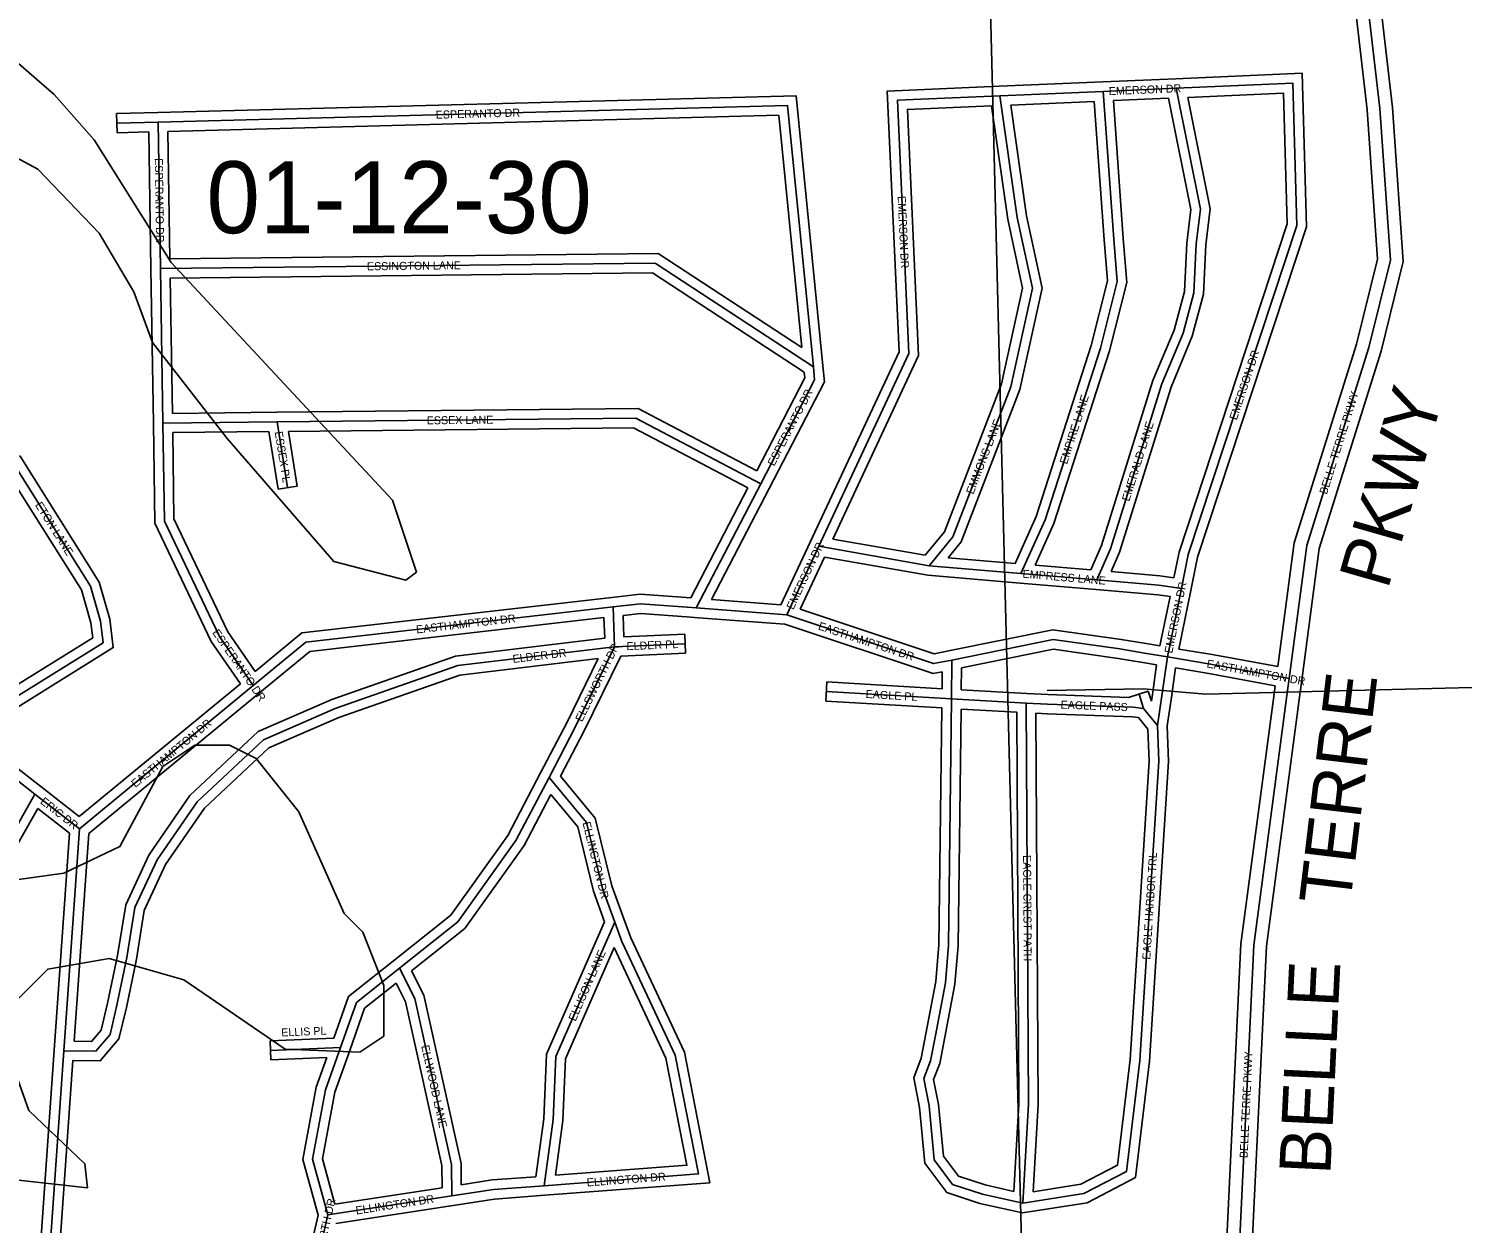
# Model space of a CAD drawing. Extents: x 457167 to 656239, y 1787309 to 1969297.
# Drawn here: x 581955 to 586434, y 1872956 to 1876691 of the extents above; entities that cross this region are included whole.
import ezdxf

# ---------------------------------------------------------------- set-up
doc = ezdxf.new("R2010")
doc.units = 0
for name, color, linetype in [('Level 1', 7, 'Continuous'), ('Level 2', 7, 'Continuous'), ('Level 22', 7, 'Continuous'), ('Level 23', 7, 'Continuous'), ('Level 28', 7, 'Continuous'), ('Level 31', 7, 'Continuous'), ('Level 32', 7, 'Continuous'), ('Level 34', 7, 'Continuous'), ('Level 5', 7, 'Continuous'), ('Level 7', 7, 'Continuous')]:
    doc.layers.add(name, color=color, linetype=linetype)

msp = doc.modelspace()

# ---------------------------------------------------------------- linework, layer by layer
at = {"layer": 'Level 1'}
msp.add_line((584949.895, 1877168.15), (585083.45, 1871864.58), dxfattribs=at)
at = {"layer": 'Level 22'}
msp.add_line((585893.03, 1874659.786), (585887.869, 1874622.341), dxfattribs=at)
for points in [[(586112.288, 1877047.354), (586117.203, 1876954.255), (586176.364, 1876441.419), (586209.511, 1875967.177), (586142.187, 1875694.216), (585947.901, 1875075.314), (585893.03, 1874659.786)], [(585887.869, 1874622.341), (585782.325, 1873826.546), (585733.614, 1872803.011), (585738.973, 1872776.818)]]:
    msp.add_lwpolyline(points, dxfattribs=at)
at = {"layer": 'Level 23'}
for p, q in [((585849.551, 1874637.291), (585848.243, 1874627.802)), ((585932.656, 1874654.323), (585927.495, 1874616.878))]:
    msp.add_line(p, q, dxfattribs=at)
for points in [[(586072.343, 1877045.246), (586077.323, 1876950.905), (586136.523, 1876437.73), (586169.17, 1875970.656), (586103.649, 1875705.006), (585908.699, 1875083.987), (585857.574, 1874696.825)], [(586152.233, 1877049.462), (586157.083, 1876957.604), (586216.205, 1876445.107), (586249.853, 1875963.698), (586180.725, 1875683.426), (585987.104, 1875066.641), (585932.686, 1874654.549)], [(585848.215, 1874627.6), (585742.45, 1873830.133), (585693.42, 1872799.904), (585699.24, 1872771.455)], [(585927.521, 1874617.081), (585822.199, 1873822.96), (585773.807, 1872806.117), (585778.009, 1872785.586)]]:
    msp.add_lwpolyline(points, dxfattribs=at)
at = {"layer": 'Level 31'}
for p, q in [((584988.821, 1876481.134), (585312.079, 1876495.06)), ((585312.079, 1876495.06), (585540.521, 1876504.806)), ((582230.695, 1876395.986), (582359.866, 1876399.364)), ((582359.866, 1876399.364), (582366.91, 1875941.171)), ((582366.91, 1875941.171), (582374.54, 1875458.251)), ((582374.54, 1875458.251), (582731.193, 1875461.906)), ((582731.193, 1875461.906), (582764.193, 1875256.751)), ((584242.343, 1875268.036), (584040.985, 1874880.406)), ((584323.635, 1874858.791), (584423.949, 1875073.141)), ((584423.949, 1875073.141), (584768.073, 1875012.476)), ((584768.073, 1875012.476), (585055.318, 1874987.925)), ((585055.318, 1874987.925), (585292.621, 1874967.834)), ((585556.638, 1874941.15), (585512.962, 1874727.416)), ((583780.911, 1874883.482), (583785.76, 1874759.11)), ((584040.985, 1874880.406), (584012.526, 1874882.666)), ((584323.635, 1874858.791), (584040.985, 1874880.406)), ((582551.063, 1874790.995), (582656.705, 1874637.695)), ((583785.76, 1874759.11), (584005.941, 1874768.499)), ((584839.727, 1874717.431), (584838.54, 1874595.981)), ((585512.962, 1874727.416), (585441.4, 1874739.188)), ((585512.962, 1874727.416), (585496.518, 1874612.539)), ((581496.775, 1874670.921), (581974.538, 1874298.328)), ((582656.705, 1874637.695), (582113.675, 1874189.687)), ((584838.54, 1874595.981), (584447.251, 1874618.916)), ((585071.722, 1874582.441), (584838.54, 1874595.981)), ((585138.53, 1874579.768), (585071.722, 1874582.441)), ((585438.208, 1874566.468), (585424.294, 1874610.858)), ((585496.518, 1874612.539), (585481.694, 1874512.931)), ((585481.694, 1874512.931), (585438.208, 1874566.468)), ((581974.538, 1874298.328), (581809.469, 1874008.115)), ((581974.538, 1874298.328), (582113.675, 1874189.687)), ((582113.675, 1874189.687), (582064.885, 1873495.971)), ((582929.681, 1873506.617), (582710.765, 1873497.231)), ((582064.885, 1873495.971), (581962.72, 1872045.641)), ((583277.161, 1873042.299), (582890.15, 1872983.062))]:
    msp.add_line(p, q, dxfattribs=at)
for points in [[(585540.521, 1876504.806), (585904.505, 1876521.205), (585917.344, 1876076.456), (585578.155, 1875047.29), (585556.638, 1874941.15)], [(584423.949, 1875073.141), (584704.763, 1875675.503), (584669.065, 1876467.567), (584988.821, 1876481.134)], [(584988.821, 1876481.134), (585043.451, 1876101.396), (585091.068, 1875880.214), (585023.349, 1875571.982), (584842.376, 1875102.878), (584768.073, 1875012.476)], [(585312.079, 1876495.06), (585344.921, 1876033.182), (585355.485, 1875900.436), (585303.23, 1875692.173), (585130.405, 1875155.416), (585055.318, 1874987.925)], [(585540.521, 1876504.806), (585615.84, 1876127.211), (585602.908, 1876018.508), (585595.618, 1875865.433), (585561.973, 1875739.316), (585495.815, 1875580.897), (585334.803, 1875064.845), (585292.621, 1874967.834)], [(582359.866, 1876399.364), (584325.76, 1876451.139), (584406.581, 1875634.625)], [(582366.91, 1875941.171), (583912.81, 1875958.491), (584406.581, 1875634.625)], [(584406.581, 1875634.625), (584410.637, 1875593.526), (584242.343, 1875268.036)], [(582374.54, 1875458.251), (582379.023, 1875152.061), (582551.063, 1874790.995)], [(582731.193, 1875461.906), (583852.055, 1875473.521), (584242.343, 1875268.036)], [(581723.668, 1875329.733), (581911.367, 1875325.356), (582147.958, 1874948.886), (582179.237, 1874839.37), (582187.374, 1874771.718), (581909.596, 1874598.456), (581735.599, 1874774.076), (581722.084, 1875174.465)], [(585292.621, 1874967.834), (585486.028, 1874951.466), (585556.638, 1874941.15)], [(584012.526, 1874882.666), (583866.515, 1874893.496), (583780.911, 1874883.482)], [(583780.911, 1874883.482), (582820.824, 1874773.369), (582656.705, 1874637.695)], [(584839.727, 1874717.431), (584782.438, 1874706.27), (584323.635, 1874858.791)], [(582064.885, 1873495.971), (582165.105, 1873494.68), (582209.434, 1873546.955), (582230.933, 1873638.184), (582262.093, 1873787.94), (582287.218, 1873943.525), (582356.238, 1874092.841), (582481.316, 1874274.046), (582688.505, 1874468.542), (582912.68, 1874566.28), (583295.367, 1874700.071), (583785.76, 1874759.11)], [(583785.76, 1874759.11), (583662.779, 1874507.351), (583581.025, 1874350.786)], [(585441.4, 1874739.188), (585363.795, 1874752.427), (585155.778, 1874781.551), (584839.727, 1874717.431)], [(585893.03, 1874659.786), (585647.818, 1874704.977), (585512.962, 1874727.416)], [(584838.54, 1874595.981), (584829.106, 1873825.822), (584819.017, 1873708.025), (584787.84, 1873543.722), (584772.415, 1873464.479), (584751.31, 1873408.884), (584768.008, 1873323.398), (584783.912, 1873155.369), (584841.67, 1873078.167), (584935.154, 1873047.443), (585061.095, 1873019.565)], [(585061.095, 1873019.565), (585078.868, 1873328.62), (585071.722, 1874582.441)], [(585438.208, 1874566.468), (585405.762, 1874569.803), (585138.53, 1874579.768)], [(585061.095, 1873019.565), (585252.055, 1873049.745), (585384.864, 1873118.945), (585426.567, 1873465.771), (585486.253, 1874400.923), (585481.694, 1874512.931)], [(583581.025, 1874350.786), (583477.237, 1874153.536), (583295.705, 1873899.348), (583113.43, 1873753.889)], [(583581.025, 1874350.786), (583697.832, 1874209.831), (583748.335, 1874003.188), (583786.628, 1873898.386)], [(583786.628, 1873898.386), (583808.463, 1873837.617), (583974.808, 1873482.387), (584047.265, 1873110.976), (583565.804, 1873074.097)], [(583786.628, 1873898.386), (583602.227, 1873478.022), (583594.206, 1873280.949), (583565.804, 1873074.097)], [(583113.43, 1873753.889), (582979.274, 1873647.246), (582929.681, 1873506.617)], [(583113.43, 1873753.889), (583161.288, 1873659.614), (583276.081, 1873140.482), (583277.161, 1873042.299)], [(582929.681, 1873506.617), (582882.331, 1873374.348), (582842.133, 1873157.338), (582890.15, 1872983.062)], [(583565.804, 1873074.097), (583407.014, 1873062.408), (583277.161, 1873042.299)], [(582890.15, 1872983.062), (582847.145, 1872795.148), (582766.998, 1872650.945)]]:
    msp.add_lwpolyline(points, dxfattribs=at)
at = {"layer": 'Level 32'}
for p, q in [((584987.53, 1876511.106), (585310.787, 1876525.032)), ((585310.8, 1876525.033), (585539.243, 1876534.779)), ((585023.238, 1876452.588), (585284.224, 1876463.831)), ((585344.193, 1876466.401), (585516.128, 1876473.736)), ((582229.91, 1876425.975), (582359.082, 1876429.354)), ((582229.91, 1876425.975), (582231.48, 1876365.995)), ((582231.48, 1876365.995), (582330.337, 1876368.581)), ((582330.337, 1876368.58), (582336.913, 1875940.71)), ((582390.32, 1876370.155), (582396.448, 1875971.505)), ((582336.913, 1875940.697), (582344.544, 1875457.776)), ((582397.383, 1875911.51), (582404.066, 1875488.554)), ((582404.066, 1875488.554), (582730.885, 1875491.904)), ((582404.979, 1875428.559), (582705.675, 1875431.641)), ((582705.675, 1875431.641), (582734.574, 1875251.986)), ((582766.348, 1875432.266), (582793.814, 1875261.516)), ((582793.814, 1875261.516), (582734.574, 1875251.986)), ((584201.968, 1875255.389), (584023.555, 1874911.931)), ((584268.966, 1875254.206), (584088.52, 1874906.835)), ((584305.25, 1874890.281), (584396.778, 1875085.856)), ((584467.66, 1875095.898), (584756.025, 1875045.063)), ((584365.102, 1874876.619), (584441.379, 1875039.605)), ((584441.379, 1875039.605), (584764.184, 1874982.698)), ((584827.482, 1875037.508), (585036.655, 1875019.63)), ((585099.997, 1875014.249), (585273.697, 1874999.543)), ((584764.185, 1874982.698), (585052.764, 1874958.033)), ((585052.787, 1874958.031), (585290.09, 1874937.941)), ((584305.25, 1874890.281), (584088.52, 1874906.835)), ((585520.89, 1874916.052), (585489.35, 1874761.703)), ((585586.031, 1874935.143), (585548.588, 1874751.901)), ((583752.195, 1874849.99), (583754.705, 1874785.586)), ((583811.971, 1874856.91), (583814.565, 1874790.365)), ((584047.688, 1874849.779), (584010.152, 1874852.761)), ((584317.672, 1874829.157), (584047.779, 1874849.771)), ((582577.121, 1874806.052), (582662.829, 1874681.68)), ((582525.007, 1874775.935), (582616.39, 1874643.326)), ((583814.566, 1874790.365), (584004.664, 1874798.472)), ((584004.664, 1874798.472), (584007.22, 1874738.526)), ((585489.35, 1874761.703), (585446.27, 1874768.791)), ((583804.88, 1874729.896), (584007.22, 1874738.526)), ((581526.27, 1874685.962), (581992.988, 1874321.985)), ((584809.37, 1874680.951), (584808.849, 1874627.772)), ((584869.49, 1874692.857), (584868.819, 1874624.273)), ((585479.102, 1874702.582), (585436.531, 1874709.586)), ((585479.102, 1874702.582), (585466.821, 1874616.79)), ((585538.312, 1874692.785), (585526.216, 1874608.287)), ((582616.391, 1874643.326), (582113.159, 1874228.153)), ((584445.496, 1874588.966), (584449.007, 1874648.866)), ((584808.849, 1874627.772), (584449.007, 1874648.866)), ((582675.797, 1874614.553), (582142.699, 1874174.738)), ((584808.192, 1874567.706), (584445.496, 1874588.966)), ((585073.192, 1874612.406), (584868.819, 1874624.273)), ((585139.73, 1874609.745), (585073.192, 1874612.407)), ((585390.866, 1874600.379), (585139.648, 1874609.748)), ((585390.866, 1874600.379), (585452.921, 1874619.831)), ((585462.653, 1874588.784), (585452.921, 1874619.831)), ((585466.821, 1874616.79), (585462.653, 1874588.784)), ((585526.192, 1874608.122), (585511.785, 1874511.319)), ((585041.884, 1874554.123), (584868.155, 1874564.21)), ((585137.331, 1874549.791), (585101.902, 1874551.209)), ((585452.124, 1874501.752), (585422.766, 1874537.896)), ((581993.001, 1874321.974), (582113.159, 1874228.152)), ((581983.447, 1874253.309), (581836.395, 1873994.772)), ((581983.446, 1874253.309), (582082.63, 1874175.866)), ((582082.629, 1874175.866), (582034.959, 1873498.075)), ((582142.699, 1874174.739), (582097.041, 1873525.559)), ((582908.135, 1873535.72), (582709.48, 1873527.204)), ((582712.05, 1873467.259), (582709.48, 1873527.204)), ((582034.96, 1873498.078), (581932.795, 1872047.747)), ((582092.821, 1873465.607), (581995.092, 1872078.245)), ((582886.403, 1873474.733), (582712.05, 1873467.259)), ((583246.877, 1873068.013), (582911.986, 1873016.754)), ((583281.7, 1873012.644), (582914.847, 1872956.492))]:
    msp.add_line(p, q, dxfattribs=at)
for points in [[(585539.171, 1876534.776), (585933.614, 1876552.547), (585947.484, 1876072.063), (585607.205, 1875039.587), (585586.04, 1874935.189)], [(584396.759, 1875085.816), (584674.462, 1875681.507), (584637.74, 1876496.266), (584987.55, 1876511.108)], [(582359.076, 1876429.355), (584352.865, 1876481.864), (584436.435, 1875637.58)], [(585284.223, 1876463.831), (585315.005, 1876030.929), (585325.189, 1875902.962), (585274.371, 1875700.43), (585102.354, 1875166.182), (585036.655, 1875019.629)], [(585344.193, 1876466.402), (585374.837, 1876035.436), (585385.781, 1875897.909), (585332.089, 1875683.916), (585158.455, 1875144.651), (585099.997, 1875014.25)], [(585516.128, 1876473.737), (585585.486, 1876126.018), (585572.992, 1876020.997), (585565.804, 1875870.066), (585533.509, 1875749.006), (585467.593, 1875591.168), (585306.645, 1875075.323), (585273.696, 1874999.544)], [(585576.778, 1876476.408), (585646.194, 1876128.402), (585632.825, 1876016.02), (585625.431, 1875860.801), (585590.438, 1875729.625), (585524.037, 1875570.626), (585362.96, 1875054.366), (585336.802, 1874994.202)], [(585576.778, 1876476.408), (585875.396, 1876489.863), (585887.204, 1876080.85), (585549.107, 1875054.992), (585532.878, 1874974.94)], [(582390.32, 1876370.155), (584298.654, 1876420.415), (584370.544, 1875694.14)], [(584467.66, 1875095.897), (584735.065, 1875669.499), (584700.389, 1876438.868), (584962.99, 1876450.01)], [(584962.99, 1876450.01), (585013.904, 1876096.096), (585060.365, 1875880.279), (584994.537, 1875580.65), (584816.128, 1875118.19), (584756.024, 1875045.063)], [(585023.238, 1876452.587), (585072.998, 1876106.695), (585121.77, 1875880.149), (585052.16, 1875563.315), (584868.625, 1875087.566), (584827.482, 1875037.507)], [(582396.448, 1875971.504), (583921.617, 1875988.592), (584370.544, 1875694.14)], [(582397.383, 1875911.51), (583904.002, 1875928.389), (584378.135, 1875617.405)], [(584378.135, 1875617.405), (584379.91, 1875599.416), (584229.576, 1875308.661)], [(584436.436, 1875637.571), (584441.365, 1875587.636), (584268.992, 1875254.256)], [(582730.881, 1875491.904), (583859.323, 1875503.598), (584229.577, 1875308.661)], [(582344.543, 1875457.811), (582349.121, 1875145.071), (582525.007, 1874775.935)], [(582766.347, 1875432.266), (583844.785, 1875443.444), (584201.968, 1875255.389)], [(582404.979, 1875428.559), (582408.924, 1875159.051), (582577.121, 1874806.052)], [(581724.367, 1875359.726), (581928.188, 1875354.973), (582175.631, 1874961.232), (582208.738, 1874845.318), (582219.438, 1874756.36), (581905.147, 1874560.321), (581706.011, 1874761.314), (581692.08, 1875174.111)], [(581753.358, 1875299.031), (581894.546, 1875295.741), (582120.285, 1874936.541), (582149.735, 1874833.422), (582155.31, 1874787.076), (581914.046, 1874636.59), (581765.185, 1874786.84), (581752.09, 1875174.818)], [(585336.802, 1874994.201), (585489.464, 1874981.283), (585532.878, 1874974.939)], [(583777.493, 1874913.287), (582808.566, 1874802.16), (582662.828, 1874681.68)], [(584023.555, 1874911.931), (583865.875, 1874923.627), (583777.425, 1874913.279)], [(585290.091, 1874937.941), (585482.591, 1874921.649), (585520.89, 1874916.053)], [(583752.195, 1874849.991), (582833.082, 1874744.577), (582675.82, 1874614.572)], [(584010.152, 1874852.761), (583867.154, 1874863.366), (583811.971, 1874856.909)], [(584833.99, 1874746.879), (584784.43, 1874737.222), (584365.102, 1874876.619)], [(584809.37, 1874680.951), (584780.446, 1874675.316), (584317.672, 1874829.157)], [(585446.27, 1874768.791), (585368.399, 1874782.076), (585154.848, 1874811.975), (584833.99, 1874746.879)], [(582097.04, 1873525.559), (582151.362, 1873524.86), (582181.887, 1873560.856), (582201.641, 1873644.681), (582232.584, 1873793.39), (582258.258, 1873952.374), (582330.085, 1874107.765), (582458.447, 1874293.725), (582671.756, 1874493.968), (582901.72, 1874594.228), (583288.544, 1874729.466), (583754.706, 1874785.586)], [(582092.822, 1873465.606), (582178.846, 1873464.499), (582236.98, 1873533.053), (582260.224, 1873631.686), (582291.601, 1873782.49), (582316.179, 1873934.676), (582382.39, 1874077.916), (582504.186, 1874254.366), (582705.252, 1874443.116), (582923.64, 1874538.331), (583302.19, 1874670.675), (583734.603, 1874722.733)], [(583734.603, 1874722.733), (583635.999, 1874520.881), (583554.432, 1874364.671)], [(583804.879, 1874729.896), (583689.559, 1874493.822), (583616.849, 1874354.573)], [(585436.355, 1874709.616), (585359.193, 1874722.778), (585156.707, 1874751.129), (584869.49, 1874692.857)], [(585857.574, 1874696.825), (585652.999, 1874734.528), (585548.588, 1874751.901)], [(585849.552, 1874637.292), (585642.637, 1874675.426), (585538.312, 1874692.785)], [(584808.191, 1874567.706), (584799.122, 1873827.288), (584789.257, 1873712.112), (584758.379, 1873549.385), (584743.458, 1873472.729), (584720.225, 1873411.531), (584738.28, 1873319.098), (584754.84, 1873144.148), (584823.316, 1873052.62), (584927.209, 1873018.475), (585060.165, 1872989.043)], [(584868.155, 1874564.21), (584859.091, 1873824.356), (584848.778, 1873703.937), (584817.301, 1873538.06), (584801.374, 1873456.229), (584782.395, 1873406.236), (584797.736, 1873327.697), (584812.985, 1873166.589), (584860.025, 1873103.714), (584943.099, 1873076.411), (585033.169, 1873056.472)], [(585033.169, 1873056.472), (585048.862, 1873329.396), (585041.884, 1874554.123)], [(585093.184, 1873055.008), (585108.873, 1873327.843), (585101.902, 1874551.209)], [(585422.765, 1874537.896), (585403.667, 1874539.86), (585137.412, 1874549.789)], [(585060.165, 1872989.043), (585261.575, 1873020.876), (585412.76, 1873099.651), (585456.454, 1873463.023), (585516.292, 1874400.577), (585511.785, 1874511.319)], [(585093.185, 1873055.008), (585242.535, 1873078.612), (585356.967, 1873138.238), (585396.681, 1873468.52), (585456.213, 1874401.27), (585452.124, 1874501.752)], [(583554.475, 1874364.756), (583451.638, 1874169.311), (583273.723, 1873920.187), (583094.718, 1873777.339)], [(583616.849, 1874354.574), (583725.335, 1874223.658), (583777.084, 1874011.924), (583814.807, 1873908.682)], [(583586.629, 1874297.006), (583502.837, 1874137.761), (583317.687, 1873878.509), (583151.242, 1873745.68)], [(583586.629, 1874297.006), (583670.328, 1874196.003), (583719.586, 1873994.451), (583754.316, 1873899.406)], [(583814.861, 1873908.531), (583836.224, 1873849.076), (584003.545, 1873491.761), (584083.165, 1873083.637), (583568.095, 1873044.184)], [(583754.316, 1873899.406), (583572.482, 1873484.894), (583564.29, 1873283.606), (583539.385, 1873102.233)], [(583784.318, 1873818.436), (583631.973, 1873471.151), (583624.124, 1873278.292), (583600.584, 1873106.849)], [(583784.318, 1873818.436), (583946.071, 1873473.013), (584011.366, 1873138.315), (583600.584, 1873106.849)], [(583094.763, 1873777.374), (582953.85, 1873665.361), (582908.135, 1873535.721)], [(583151.242, 1873745.68), (583189.76, 1873669.803), (583306.046, 1873143.922), (583306.78, 1873077.242)], [(583103.322, 1873707.526), (583004.697, 1873629.13), (582957.974, 1873496.64)], [(583103.322, 1873707.526), (583132.816, 1873649.425), (583246.117, 1873137.042), (583246.877, 1873068.013)], [(582886.403, 1873474.733), (582853.273, 1873382.186), (582811.377, 1873156.02), (582859.22, 1872982.383)], [(582957.926, 1873496.506), (582911.39, 1873366.51), (582872.888, 1873158.656), (582911.986, 1873016.754)], [(583539.386, 1873102.232), (583403.612, 1873092.239), (583306.78, 1873077.242)], [(583568.006, 1873044.177), (583410.415, 1873032.576), (583281.752, 1873012.652)], [(582859.22, 1872982.383), (582818.852, 1872805.996), (582760.845, 1872701.626)]]:
    msp.add_lwpolyline(points, dxfattribs=at)
at = {"layer": 'Level 5'}
msp.add_lwpolyline([(585136.639, 1874622.238), (585436.88, 1874627.547), (585633.063, 1874610.82), (590868.993, 1874742.441), (594645.356, 1874755.101)], dxfattribs=at)
at = {"layer": 'Level 7'}
for points in [[(581851.12, 1876644.355), (582034.363, 1876485.763), (582159.236, 1876343.921), (582400.603, 1875960.187), (583091.729, 1875217.51), (583166.502, 1874992.366), (583133.151, 1874967.386), (582908.108, 1875025.966), (582575.08, 1875409.8), (582341.985, 1875710.163), (582283.792, 1875868.615), (582175.619, 1876052.117), (581984.085, 1876252.379), (581859.102, 1876319.2)], [(581773.3, 1874010.155), (582065.135, 1874051.536), (582240.256, 1874134.709), (582373.935, 1874384.663), (582474.036, 1874451.225), (582582.408, 1874451.126), (582665.7, 1874409.345), (582798.923, 1874242.483), (582940.308, 1873925.549), (582998.599, 1873867.129), (583065.091, 1873700.336), (583064.933, 1873541.944), (582989.872, 1873491.993), (582756.459, 1873500.592), (582439.902, 1873717.664), (582206.559, 1873784.613), (582014.786, 1873751.462), (581906.315, 1873643.22)], [(581881.146, 1873518.178), (581955.979, 1873309.705), (582130.843, 1873142.783), (582139.114, 1873067.762), (582139.114, 1873067.762), (581914.07, 1873092.991)]]:
    msp.add_lwpolyline(points, dxfattribs=at)

# ---------------------------------------------------------------- texts
at = {"layer": 'Level 2'}
msp.add_text('01-12-30', height=225, dxfattribs=at).set_placement((582510.403, 1876051.825))
at = {"layer": 'Level 28'}
for s, rotation, p in [('PKWY', 73.963814, (586201.176, 1874935.153)), ('TERRE', 83.178478, (586083.027, 1873946.561)), ('BELLE', 87.2749, (586021.745, 1873106.605))]:
    msp.add_text(s, height=160, rotation=rotation, dxfattribs=at).set_placement(p)
at = {"layer": 'Level 34'}
for s, height, rotation, p in [('EMERSON DR', 25, 2.442611, (585330.07, 1876483.316)), ('ESPERANTO DR', 25, 1.508342, (583226.963, 1876409.697)), ('ESPERANTO DR', 25, 270.880178, (582349.104, 1876286.282)), ('EMERSON DR', 24.9992, 272.580125, (584670.067, 1876167.721)), ('ESSINGTON LANE', 24.99916, 0.641586, (583011.981, 1875935.899)), ('EMERSON DR', 25, 71.758608, (585729.305, 1875465.977)), ('ESPERANTO DR', 25, 62.658394, (584284.214, 1875321.803)), ('EMPIRE LANE', 25, 72.151933, (585199.03, 1875327.774)), ('BELLE TERRE PKWY', 25, 72.571458, (586010.699, 1875233.626)), ('ESSEX LANE', 25, 0.593447, (583198.686, 1875454.25)), ('ESSEX PL', 25, 279.137586, (582723.572, 1875430.575)), ('EMMONS LANE', 25, 68.903756, (584906.264, 1875233.756)), ('EMERALD LANE', 25, 72.671228, (585393.75, 1875211.81)), ('ETON LANE', 25, 302.146575, (581974.082, 1875202.073)), ('EMERSON DR', 25, 64.92025, (584344.06, 1874872.948)), ('EMPRESS LANE', 25, 355.160514, (585059.463, 1874975.03)), ('EMERSON DR', 25, 78.450433, (585527.656, 1874736.891)), ('EASTHAMPTON DR', 25, 6.542397, (583167.115, 1874800.504)), ('ESPERANTO DR', 25, 304.571233, (582527.645, 1874802.951)), ('EASTHAMPTON DR', 25, 341.611214, (584419.977, 1874813.591)), ('ELLSWORTH DR', 25, 63.964547, (583684.074, 1874522.468)), ('ELDER PL', 25, 2.441458, (583823.221, 1874748.196)), ('ELDER DR', 25, 6.864611, (583468.416, 1874708.315)), ('EASTHAMPTON DR', 25, 349.557339, (585634.349, 1874694.75)), ('EAGLE PL', 25, 356.645031, (584569.533, 1874599.227)), ('EAGLE PASS', 25, 357.864106, (585178.675, 1874565.763)), ('EASTHAMPTON DR', 25, 39.522681, (582288.189, 1874317.461)), ('ERIC DR', 25, 322.01625, (581989.121, 1874271.082)), ('ELLINGTON DR', 25, 283.733228, (583685.257, 1874208.637)), ('EAGLE CREST PATH', 25, 270.326064, (585061.926, 1874108.056)), ('EAGLE HARBOR TRL', 25, 86.347631, (585459.163, 1873780.263)), ('ELLISON LANE', 25, 66.313958, (583663.362, 1873586.271)), ('ELLIS PL', 25, 2.454547, (582744.647, 1873540.539)), ('ELLWOOD LANE', 25, 282.468489, (583181.388, 1873510.83)), ('BELLE TERRE PKWY', 25, 87.274878, (585763.11, 1873159.871)), ('ELLINGTON DR', 25, 4.379861, (583699.615, 1873071.811)), ('ELLSWORTH DR', 25, 77.108892, (582854.694, 1872772.105)), ('ELLINGTON DR', 25, 8.702017, (582978.603, 1872983.956))]:
    msp.add_text(s, height=height, rotation=rotation, dxfattribs=at).set_placement(p)

doc.saveas('drawing.dxf')
